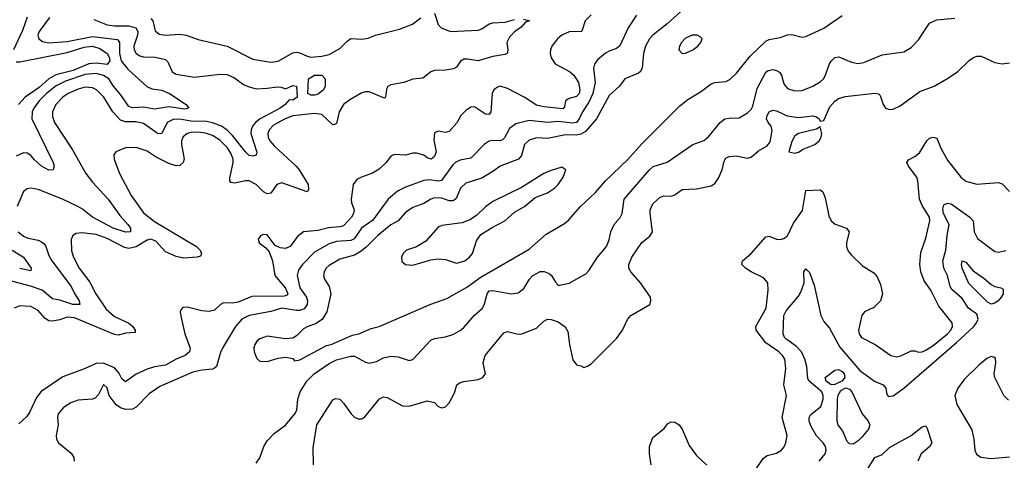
# Model space of a CAD drawing. Header units: inches. Extents: x 1694797 to 1849917, y 907313 to 1017959.
# Tile 704 of 834: x 1824009 to 1829422, y 971694 to 974116. Entities that reach past the tile are written whole.
import ezdxf

# ---------------------------------------------------------------- set-up
doc = ezdxf.new("R2010")
doc.units = ezdxf.units.IN
doc.header["$MEASUREMENT"] = 0
doc.layers.add('B8927', color=7, linetype='Continuous')

msp = doc.modelspace()

# ---------------------------------------------------------------- linework, layer by layer
at = {"layer": 'B8927', "color": 5}
for points, elevation in [([(1824050, 974129.8), (1824024.5, 974055.5), (1823974.9, 973950)], 620), ([(1824172.6, 974127.4), (1824116.1, 974050), (1824109.4, 974030), (1824114.4, 974010), (1824135.5, 973995.5), (1824170, 973989.2), (1824270, 973996.6), (1824410, 974022.8), (1824546.6, 974006.6), (1824558.2, 973990), (1824557.9, 973930), (1824567.9, 973890), (1824602.9, 973842.9), (1824708.5, 973748.5), (1824735.5, 973735.5), (1824790, 973727.6), (1824833, 973710), (1824924.4, 973650), (1824938.4, 973630), (1824916.6, 973623.4), (1824830, 973636.4), (1824750, 973624.2), (1824690, 973635), (1824630, 973631), (1824610, 973638.3), (1824564.3, 973704.3), (1824524.2, 973750), (1824498.6, 973790), (1824469.6, 973809.6), (1824430, 973819.9), (1824370, 973814.4), (1824261.4, 973778.6), (1824210, 973752.6), (1824156.6, 973710), (1824116.3, 973670), (1824086.6, 973630), (1824078.6, 973610), (1824076.1, 973570), (1824192.4, 973330), (1824198, 973310), (1824193.4, 973290), (1824170, 973288.6), (1824130, 973310.9), (1824090, 973345.3), (1824069.9, 973369.9), (1824050, 973381.7), (1824030, 973383.2), (1823990, 973365.7)], 640), ([(1827150, 974143.1), (1827117.8, 974110), (1827101.8, 974058.1), (1827095.6, 974050), (1827030, 974049.4), (1826990, 974031.4), (1826964.7, 974010), (1826934.3, 973970), (1826927, 973950), (1826924.6, 973930), (1826930, 973905.2), (1826953.6, 973873.6), (1827030.8, 973830.8), (1827055.1, 973810), (1827081.5, 973770), (1827089.2, 973730), (1827085.1, 973710), (1827070, 973693.2), (1827030, 973683.2), (1827010.2, 973670), (1827003.5, 973636.5), (1826994.4, 973625.6), (1826890, 973636.9), (1826850, 973646.4), (1826783.2, 973690), (1826690, 973738.2), (1826650, 973750.4), (1826635.1, 973744.9), (1826616.3, 973730), (1826606.1, 973710), (1826598.6, 973610), (1826590, 973594.2), (1826570, 973597), (1826510, 973636.8), (1826490, 973635.7), (1826462.6, 973617.4), (1826434, 973590), (1826411.6, 973548.4), (1826370, 973500.6), (1826350, 973495.4), (1826310, 973502.4), (1826290, 973493.3), (1826286, 973454), (1826297.8, 973390), (1826290, 973364.5), (1826271.6, 973350), (1826250, 973356.8), (1826230, 973370.4), (1826190, 973382.1), (1826170, 973382.6), (1826130, 973372), (1826070, 973374.8), (1826050, 973365.1), (1826023.1, 973330), (1825985.8, 973294.2), (1825948.4, 973271.6), (1825888.8, 973251.2), (1825863.4, 973236.6), (1825843.2, 973210), (1825832.1, 973130), (1825832.9, 973110), (1825847.8, 973070), (1825844.6, 973050), (1825833.1, 973030), (1825790, 972983.7), (1825770, 972977.1), (1825707.5, 972972.5), (1825650, 972957.1), (1825570, 972950.7), (1825535.8, 972924.2), (1825495.4, 972870), (1825470, 972858.3), (1825441.1, 972861.1), (1825414.3, 972874.3), (1825370, 972932.9), (1825350, 972936), (1825334, 972930), (1825320.3, 972910), (1825324.9, 972890), (1825361.6, 972861.6), (1825380.2, 972840.2), (1825399.3, 972790), (1825412.5, 972710), (1825470, 972640.9), (1825483, 972610), (1825478, 972602), (1825462.8, 972597.2), (1825285.6, 972594.4), (1825210, 972563.2), (1825178.1, 972558.1), (1825130, 972559.9), (1825112.4, 972550), (1825080.1, 972519.9), (1825050, 972512), (1825010, 972515.5), (1824930, 972535.5), (1824906, 972534), (1824896.2, 972523.8), (1824891.8, 972510), (1824894.3, 972485.7), (1824916.8, 972390), (1824945.5, 972310), (1824942, 972290), (1824918.6, 972270), (1824869.2, 972250), (1824810, 972216.6), (1824750, 972207.9), (1824710, 972195.3), (1824650, 972167.1), (1824590, 972125), (1824570, 972141.6), (1824554.7, 972174.7), (1824530, 972203.4), (1824470, 972227.7), (1824430, 972226.6), (1824370, 972198.5), (1824247, 972153), (1824128.1, 972071.9), (1824101, 972039), (1824062.9, 971957.1), (1824046.2, 971933.8), (1824005.2, 971894.8)], 720), ([(1827400, 974140), (1827353.7, 974070), (1827308.2, 973971.8), (1827290, 973957.4), (1827250, 973943.5), (1827230, 973930.8), (1827185.8, 973894.2), (1827168.8, 973871.2), (1827163.7, 973850), (1827171.8, 973770), (1827159.1, 973710), (1827138, 973662), (1827102.4, 973610), (1827085.4, 973570), (1827070, 973550.4), (1827050, 973546.2), (1826970, 973555.8), (1826910, 973550.4), (1826810, 973561.1), (1826735.9, 973544.1), (1826702.2, 973517.8), (1826674, 973466), (1826663.8, 973456.2), (1826650, 973450.6), (1826610, 973452.5), (1826590, 973449), (1826561.8, 973430), (1826490, 973354), (1826430, 973344), (1826406.7, 973333.3), (1826390, 973317.3), (1826327.2, 973232.8), (1826310, 973229), (1826264.6, 973235.4), (1826230, 973231.8), (1826130, 973195.6), (1826086.6, 973173.4), (1826035.5, 973130), (1825950, 973014.2), (1825888.4, 972970), (1825848, 972912), (1825830, 972902.8), (1825750, 972895.9), (1825710, 972883.8), (1825630, 972837.7), (1825563.5, 972770), (1825541.4, 972738.6), (1825534, 972710), (1825550, 972641.3), (1825585.9, 972590), (1825591.4, 972571.4), (1825589.7, 972550), (1825573.8, 972526.2), (1825550, 972517.3), (1825530, 972517.1), (1825450, 972531.1), (1825390, 972512.6), (1825270, 972490.5), (1825230.3, 972470), (1825194.7, 972430), (1825125.6, 972314.4), (1825112.7, 972287.3), (1825091.3, 972210), (1825079.7, 972200.3), (1825070, 972195.4), (1825009.9, 972189.9), (1824961.7, 972178.3), (1824779.4, 972100.6), (1824720.1, 972059.9), (1824650, 971985.8), (1824630, 971974.6), (1824590, 971974.2), (1824562.9, 971982.9), (1824538.8, 971998.8), (1824500.5, 972050), (1824490, 972092.7), (1824470, 972111.2), (1824443.1, 972056.9), (1824423.8, 972036.2), (1824410, 972029.5), (1824330, 972025.3), (1824290.4, 972010), (1824250, 971984.7), (1824220.9, 971950), (1824216.9, 971930), (1824221.5, 971890), (1824210.3, 971830), (1824211.8, 971810), (1824223.1, 971790), (1824293.1, 971733.1), (1824306.9, 971710), (1824307.9, 971690)], 740), ([(1824730, 974122), (1824740.4, 974110), (1824753.8, 974053.8), (1824775.7, 974035.7), (1824810.1, 974030.1), (1824890, 974036.3), (1824924, 974030), (1824990, 974007.4), (1825150, 973970.2), (1825290, 973898.3), (1825390, 973882.5), (1825430, 973887.1), (1825510, 973933.5), (1825530, 973938), (1825550, 973934.3), (1825590, 973914.6), (1825610, 973910.1), (1825670, 973914.3), (1825710, 973924.2), (1825770, 973956.6), (1825810, 973997.8), (1825830, 974012.1), (1825890, 974009), (1825925.3, 974014.7), (1825964.5, 974030), (1826096.6, 974063.4), (1826168.8, 974091.2), (1826214, 974126)], 680), ([(1827641.5, 974158.5), (1827568, 974092), (1827490.2, 974030), (1827471.8, 974010), (1827448.6, 973970), (1827438.2, 973930), (1827430.9, 973850), (1827419.6, 973830), (1827410, 973821.4), (1827336.4, 973790), (1827307.2, 973750), (1827250, 973699.3), (1827179.6, 973570), (1827118.9, 973501.1), (1827093.2, 973486.8), (1827070, 973481.8), (1827010, 973482.1), (1826910, 973462.6), (1826850, 973465.8), (1826810, 973453.8), (1826785, 973430), (1826767.3, 973370), (1826750.9, 973349.1), (1826650, 973310.6), (1826615.5, 973284.5), (1826550, 973245.2), (1826462.3, 973217.7), (1826431.5, 973190), (1826407.7, 973132.3), (1826396.8, 973123.2), (1826390, 973119.4), (1826370, 973120.2), (1826330, 973134.4), (1826290, 973136.6), (1826270, 973129.9), (1826230, 973106.3), (1826170, 973083.4), (1826130, 973055.5), (1826090.4, 973009.6), (1826050, 972988.7), (1825977.1, 972930), (1825914.6, 972865.4), (1825880.6, 972839.4), (1825850, 972822.3), (1825770, 972799.9), (1825710, 972765.5), (1825694.5, 972750), (1825683.2, 972730), (1825678.6, 972710), (1825684.7, 972690), (1825711.1, 972650), (1825718.8, 972610), (1825697.7, 972510), (1825671.6, 972468.4), (1825635.9, 972444.1), (1825594, 972430), (1825570, 972416), (1825530, 972378.3), (1825510, 972366.3), (1825470, 972362.7), (1825370, 972376.5), (1825330, 972362.6), (1825315.3, 972350), (1825302.6, 972330), (1825297, 972310), (1825297.6, 972290), (1825313.1, 972253.1), (1825330, 972238.4), (1825370, 972236.5), (1825430, 972255.8), (1825470, 972260.7), (1825510, 972254), (1825520.7, 972240.7), (1825550, 972246.5), (1825695.2, 972324.8), (1825722, 972330), (1825838.6, 972381.4), (1825873.3, 972390), (1825941.5, 972418.5), (1825986, 972430), (1826270, 972552.3), (1826356.9, 972583.1), (1826470, 972648.1), (1826540.2, 972699.8), (1826810, 972853.8), (1826903.7, 972936.3), (1827004.8, 972995.2), (1827026.3, 973013.7), (1827092.5, 973090), (1827174.5, 973165.5), (1827229.1, 973230.9), (1827352.1, 973347.9), (1827427.7, 973432.3), (1827638.4, 973641.6), (1827682.1, 973677.9), (1827756.4, 973723.6), (1827810, 973763.1), (1827830, 973770.4), (1827890, 973776.5), (1827913.6, 973786.4), (1827950, 973821.1), (1828024.1, 973915.9), (1828110, 973997.2), (1828130, 974006.4), (1828190, 974017.7), (1828230, 974033), (1828253.7, 974033.7), (1828310, 974019.5), (1828330, 974023.1), (1828430, 974068.2), (1828530, 974139.1)], 760), ([(1825310, 971679.1), (1825330, 971707.3), (1825352, 971770), (1825370, 971802), (1825410, 971843.7), (1825470, 971887), (1825522.4, 971950), (1825531.9, 971970), (1825538.9, 972030), (1825550.7, 972070), (1825588.2, 972130), (1825628.8, 972170), (1825710, 972226.7), (1825750, 972246.4), (1825830, 972267.1), (1825850, 972267.4), (1825910, 972233.7), (1825930, 972228.9), (1825970, 972236.5), (1826010, 972257.7), (1826050, 972266.7), (1826090, 972263.1), (1826150, 972243.5), (1826170, 972248.2), (1826270, 972353.8), (1826290, 972364), (1826350, 972372.6), (1826390, 972385.8), (1826430, 972408.1), (1826450, 972424.7), (1826510, 972491.4), (1826553.1, 972530), (1826564.9, 972555.1), (1826578.7, 972610), (1826590, 972626), (1826610, 972627.2), (1826710, 972608.6), (1826750, 972614.5), (1826780.9, 972639.1), (1826811.5, 972690), (1826829.5, 972710.5), (1826870, 972731.1), (1826892, 972732), (1826920.2, 972720.2), (1826932, 972710), (1826954.1, 972674.1), (1826970, 972656.3), (1826975.9, 972655.9), (1827030, 972667.4), (1827120.5, 972719.5), (1827140.5, 972739.5), (1827184.7, 972810), (1827234.7, 972870), (1827250, 972906.8), (1827258.5, 972950), (1827267.8, 972972.2), (1827282.3, 972997.7), (1827310.5, 973029.5), (1827320.3, 973050), (1827332.7, 973130), (1827470, 973287.9), (1827491.4, 973308.6), (1827567.7, 973332.3), (1827710, 973430.2), (1827770, 973451.4), (1827794.7, 973470), (1827858.9, 973550), (1827885.1, 973570), (1827910, 973575.2), (1827963.3, 973576.7), (1828010, 973604.7), (1828030, 973622.6), (1828039.9, 973640.1), (1828063.2, 973736.8), (1828110, 973826.4), (1828123.5, 973836.5), (1828150, 973842.2), (1828170, 973837.3), (1828186.5, 973826.5), (1828197.5, 973810), (1828210, 973763), (1828230, 973737.4), (1828270, 973725.2), (1828310, 973726), (1828370, 973750.3), (1828410, 973774.3), (1828426.9, 973790), (1828438.7, 973810), (1828459.7, 973870), (1828470, 973888.2), (1828490, 973908.4), (1828512.4, 973912.4), (1828582, 973882), (1828615.6, 973875.6), (1828650, 973881.2), (1828750, 973923.2), (1828870, 973938.9), (1828910, 973962.7), (1828950, 974005.2), (1829010, 974097.4), (1829050, 974115.4), (1829150, 974124.4)], 740), ([(1826290, 974152.4), (1826309.5, 974089.5), (1826325.3, 974070), (1826378, 974050), (1826530, 974058.6), (1826550, 974065.6), (1826590, 974092.9), (1826610, 974098.4), (1826678.7, 974101.3), (1826730, 974116.3)], 680), ([(1826779, 974119), (1826811, 974110), (1826790, 974102.7), (1826765.7, 974074.3), (1826730, 974049.6), (1826701.3, 974018.7), (1826687.9, 973990), (1826692.4, 973950), (1826688.2, 973930), (1826675.8, 973924.2), (1826610, 973913.7), (1826530, 973889), (1826470, 973898.9), (1826450, 973898), (1826432.7, 973887.3), (1826410, 973855.5), (1826394.2, 973845.8), (1826350, 973837.8), (1826290, 973836), (1826270, 973828.5), (1826225.2, 973794.8), (1826170, 973788.5), (1826120.5, 973770), (1826050, 973757.3), (1826032.2, 973747.8), (1826025.3, 973734.7), (1826020.3, 973690), (1826015, 973685), (1825930, 973718.9), (1825910, 973719.1), (1825890, 973713.1), (1825823.9, 973676.1), (1825790, 973649.2), (1825766, 973610), (1825750, 973545.1), (1825740.3, 973539.7), (1825730, 973537.2), (1825670, 973594.1), (1825630, 973599.7), (1825510, 973587.9), (1825468.7, 973571.3), (1825404.9, 973535.2), (1825381, 973510), (1825372.4, 973490), (1825374.6, 973470), (1825384.6, 973450), (1825410, 973421), (1825529.5, 973310), (1825545.3, 973290), (1825595, 973210), (1825596.6, 973183.4), (1825590.2, 973169.8), (1825450, 973219.2), (1825422.3, 973210), (1825390, 973162.6), (1825370, 973158.5), (1825350, 973170.6), (1825310, 973209.1), (1825270, 973230.6), (1825250, 973230.5), (1825190, 973216.5), (1825170, 973220.4), (1825163.7, 973230), (1825165, 973245), (1825182.5, 973330), (1825182.1, 973350), (1825170, 973382.6), (1825150, 973413.2), (1825110, 973452.8), (1825070, 973478.5), (1825030, 973492.3), (1824990, 973497.1), (1824950, 973495.1), (1824930.1, 973489.9), (1824907.2, 973472.8), (1824898.3, 973450), (1824898.1, 973430), (1824912.7, 973350), (1824908.1, 973330), (1824890, 973313.6), (1824870, 973312.2), (1824830, 973324.5), (1824759.6, 973359.6), (1824710, 973392.5), (1824650, 973413.1), (1824590, 973411), (1824537.3, 973390), (1824526.5, 973373.5), (1824527.8, 973350), (1824557.6, 973270), (1824622.5, 973150), (1824690, 973055), (1824750, 973006.4), (1824980.7, 972870), (1825000.7, 972850), (1825008.8, 972830), (1825003.1, 972816.9), (1824984.7, 972810), (1824910, 972805.8), (1824870, 972813.7), (1824810, 972840.8), (1824758.3, 972898.3), (1824730, 972909.5), (1824710, 972903.4), (1824650, 972867.3), (1824610, 972858.7), (1824584.6, 972864.6), (1824490, 972912.6), (1824430, 972934.8), (1824350, 972944.4), (1824319.9, 972940.1), (1824300.5, 972930), (1824291.6, 972908.4), (1824294.5, 972845.5), (1824304.2, 972810), (1824336.6, 972750), (1824394, 972674), (1824428.4, 972608.4), (1824485.1, 972525.1), (1824530, 972484.1), (1824610, 972447.3), (1824630.8, 972430), (1824643.6, 972410), (1824643.6, 972396.4), (1824593.6, 972393.6), (1824550, 972382.9), (1824530, 972385.2), (1824310, 972476.8), (1824270, 972480.5), (1824230, 972466.7), (1824190, 972459.6), (1824170, 972460.8), (1824150, 972473.3), (1824110, 972518.2), (1824070, 972539.1), (1824010, 972544.1), (1823979.5, 972530)], 680), ([(1824416.4, 974116.4), (1824490, 974087.4), (1824530, 974081.2), (1824610, 974082), (1824647.6, 974070), (1824659.2, 974050), (1824657, 974030), (1824635.9, 973970), (1824637.8, 973950), (1824650.1, 973930.1), (1824670, 973917), (1824690, 973911.7), (1824754.8, 973910), (1824810, 973896.3), (1824823.6, 973883.6), (1824847.1, 973830), (1824870, 973816.6), (1824970, 973800.6), (1825110, 973816.5), (1825150, 973815.2), (1825190, 973796.5), (1825239.7, 973759.7), (1825270, 973746), (1825310, 973736.2), (1825370, 973738.5), (1825427, 973747), (1825445.7, 973745.7), (1825470, 973736), (1825510, 973753.4), (1825530, 973750.8), (1825534.8, 973690), (1825510, 973674), (1825490, 973675.3), (1825468.7, 973650), (1825441.3, 973630), (1825331.4, 973570), (1825307.5, 973552.5), (1825288.8, 973531.2), (1825280.8, 973510), (1825279.9, 973490), (1825312.3, 973387.7), (1825308.5, 973371.5), (1825290, 973365.7), (1825270, 973369.8), (1825250, 973389.8), (1825179.2, 973479.2), (1825150, 973508.7), (1825118, 973530), (1825070, 973548), (1825035.6, 973555.6), (1824950, 973558.5), (1824890, 973569), (1824852.3, 973567.7), (1824819.8, 973550), (1824790, 973489.8), (1824770, 973488.5), (1824690, 973544.4), (1824650, 973553.7), (1824590, 973553.9), (1824564.1, 973564.1), (1824521.8, 973610), (1824472.6, 973690), (1824430.7, 973730), (1824410, 973740.7), (1824370, 973744), (1824330, 973733.9), (1824275.6, 973710), (1824246.6, 973690), (1824208.3, 973650), (1824190.1, 973610), (1824190, 973582.8), (1824200.5, 973550), (1824300.2, 973400.2), (1824373.4, 973270), (1824410, 973222), (1824495.9, 973130), (1824560.1, 973040.1), (1824603.9, 972990), (1824618.6, 972970), (1824618, 972950), (1824590, 972948), (1824524, 972970), (1824409.9, 973030), (1824355.1, 973075.1), (1824328, 973090), (1824245.3, 973130), (1824110, 973183.4), (1824070, 973189.8), (1824050, 973185.8), (1824030, 973172.3), (1823995, 973090)], 660), ([(1823990, 973883.8), (1824010, 973884.6), (1824270, 973935.4), (1824363.9, 973963.9), (1824410, 973970.3), (1824450, 973957), (1824490, 973930.6), (1824502, 973910), (1824505.3, 973890), (1824490.6, 973869.4), (1824430, 973876), (1824390, 973873.6), (1824303.4, 973836.6), (1824208.2, 973811.8), (1824170, 973789.9), (1824117.1, 973742.9), (1824040.1, 973690), (1824003.3, 973650)], 620), ([(1825624.7, 971670), (1825622.5, 971762.5), (1825643.4, 971890), (1825730, 972026), (1825745.4, 972034.6), (1825770, 972030.2), (1825790, 972009.2), (1825831.8, 971950), (1825850, 971931), (1825870, 971921.4), (1825890, 971921.8), (1825906.9, 971933.1), (1825987.1, 972032.9), (1826010, 972043.1), (1826030, 972040.3), (1826113.7, 971993.7), (1826150, 971992.3), (1826250, 972020.3), (1826290, 972012.7), (1826310, 971990.7), (1826330, 971982), (1826350, 971988), (1826370, 972010.6), (1826384.4, 972035.6), (1826401.1, 972070), (1826411.8, 972110), (1826430, 972121.7), (1826450, 972127.6), (1826530, 972139.1), (1826554.5, 972150), (1826561.4, 972158.5), (1826569.6, 972170), (1826556.9, 972230), (1826567.1, 972270), (1826670, 972395.6), (1826690, 972402), (1826750, 972387.2), (1826770, 972389.2), (1826850, 972420.7), (1826890, 972459.6), (1826910, 972469.1), (1826930, 972468.2), (1826970, 972455), (1827007.9, 972427.9), (1827022.4, 972402.4), (1827031.4, 972330), (1827050, 972246.8), (1827070, 972218.8), (1827093.7, 972213.7), (1827110, 972204.7), (1827130, 972211), (1827150, 972224), (1827290, 972363), (1827322.4, 972410), (1827351.2, 972468.8), (1827369.5, 972490), (1827474, 972550), (1827479, 972570), (1827476, 972590), (1827422, 972670), (1827367.8, 972730), (1827358.2, 972750), (1827356.8, 972770), (1827374.9, 972810), (1827428.5, 972891.5), (1827473.5, 972926.5), (1827487.1, 972950), (1827474.6, 973050), (1827475.8, 973070), (1827490, 973104.4), (1827530, 973141.3), (1827550, 973147), (1827590, 973146.3), (1827610, 973152.7), (1827650, 973181.8), (1827730, 973186.8), (1827810, 973202.5), (1827830, 973215.2), (1827850, 973245.5), (1827871, 973290), (1827881.8, 973338.2), (1827890, 973354.4), (1827910, 973363), (1827948.3, 973368.3), (1828010, 973355.6), (1828030, 973360.3), (1828070, 973395.8), (1828117.7, 973422.3), (1828135.3, 973444.7), (1828146.4, 973506.4), (1828140.5, 973530), (1828123.5, 973550), (1828115, 973570), (1828118.7, 973590), (1828130, 973610.2), (1828150, 973618.5), (1828170, 973615.1), (1828228.2, 973588.2), (1828290, 973577.7), (1828370, 973586.5), (1828390, 973582.2), (1828404.4, 973570), (1828410, 973558), (1828430, 973561.3), (1828462.7, 973637.3), (1828490, 973668.7), (1828510, 973682.7), (1828547.3, 973692.7), (1828710, 973711.4), (1828730, 973708.5), (1828739.1, 973699.1), (1828755, 973650), (1828769, 973630), (1828790, 973622.7), (1828810, 973624.6), (1828850, 973642.5), (1828958.2, 973721.8), (1829036.1, 973750), (1829106, 973790), (1829164.4, 973830), (1829228.2, 973891.8), (1829251.6, 973908.4), (1829270, 973915.2), (1829295, 973915.1), (1829370, 973879.5), (1829410, 973873.7), (1829450, 973878.4)], 720), ([(1828050, 971637), (1828095.3, 971704.7), (1828119, 971721), (1828170, 971733.8), (1828197.6, 971750), (1828212, 971768.1), (1828221.4, 971790), (1828227.8, 971830), (1828201.2, 971930), (1828224, 972050), (1828209.1, 972110), (1828221.3, 972198.7), (1828214.6, 972250), (1828202.8, 972270), (1828181.6, 972290), (1828110, 972339.1), (1828057.3, 972410), (1828056.2, 972430), (1828113.2, 972530), (1828124, 972630), (1828122, 972670), (1828097.8, 972697.8), (1828030, 972729.2), (1827999.2, 972750), (1827979.7, 972770), (1827982, 972790), (1828030, 972830.2), (1828110, 972921.6), (1828130, 972926), (1828170, 972910.3), (1828190, 972908.4), (1828210, 972913.1), (1828230, 972928.8), (1828262.8, 972997.2), (1828313.2, 973066.8), (1828330, 973176.4), (1828410, 973180.3), (1828423.8, 973170), (1828436.5, 973136.5), (1828457.7, 973037.7), (1828470, 973010.4), (1828491.3, 972991.3), (1828553.4, 972970), (1828568.5, 972950), (1828554, 972890), (1828554.6, 972870), (1828563.6, 972843.6), (1828581.1, 972821.1), (1828642.6, 972762.6), (1828704.3, 972724.3), (1828722.3, 972702.3), (1828741.1, 972661.1), (1828752.8, 972610), (1828741.6, 972570), (1828705.2, 972534.8), (1828653, 972510), (1828638, 972490), (1828620.8, 972410), (1828624, 972390), (1828637, 972370), (1828711, 972331), (1828798, 972270), (1828830, 972262.6), (1828852.2, 972267.8), (1828910, 972295.5), (1828930, 972296.5), (1828950, 972288), (1828970, 972290.3), (1828990, 972299.3), (1829030, 972324.5), (1829109, 972390), (1829127.5, 972410), (1829137.5, 972430), (1829134.8, 972450), (1829061.7, 972541.7), (1829017.1, 972630), (1828981.1, 972681.1), (1828962.9, 972730), (1828958, 972770), (1828963.4, 972836.6), (1828990, 972914.8), (1829013, 973010), (1829009.6, 973030.4), (1828970, 973095.3), (1828954.9, 973130), (1828946.2, 973230), (1828940.6, 973250), (1828894.4, 973310), (1828885.2, 973330), (1828894.5, 973345.5), (1828930, 973363.5), (1828955.6, 973384.4), (1828995, 973450), (1829010, 973463.8), (1829030, 973470.9), (1829050, 973464.4), (1829072.1, 973410), (1829110, 973344.4), (1829182, 973250), (1829210, 973227.6), (1829270, 973211.7), (1829390, 973221.6), (1829410, 973213.4), (1829450, 973170.7)], 680), ([(1828404.2, 971690), (1828436.4, 971730), (1828441.7, 971750), (1828439.1, 971770), (1828426.6, 971790), (1828390, 971828.4), (1828360.3, 971880.3), (1828348.9, 971910), (1828349.8, 971930), (1828356.6, 971943.4), (1828413.6, 971990), (1828426.1, 972030), (1828425.7, 972050), (1828418.8, 972070), (1828349.8, 972130), (1828342.1, 972142.1), (1828336.6, 972210), (1828324.7, 972250), (1828306.2, 972290), (1828279.9, 972319.9), (1828221.5, 972361.5), (1828213.2, 972370), (1828205.9, 972390), (1828210.6, 972490), (1828223.4, 972516.6), (1828290, 972595.6), (1828302.3, 972617.7), (1828320.6, 972670), (1828319.6, 972730), (1828330, 972747.3), (1828350, 972726.8), (1828376.9, 972656.9), (1828413.7, 972490), (1828430, 972456.3), (1828460.6, 972420.6), (1828516.9, 972316.9), (1828628.2, 972188.2), (1828708, 972130), (1828756.5, 972110), (1828770, 972090.4), (1828776.7, 972056.7), (1828785.2, 972045.2), (1828810, 972048.1), (1828870, 972090.6), (1829158.5, 972341.5), (1829251.7, 972428.3), (1829269.4, 972450), (1829277.7, 972470), (1829270, 972497.7), (1829225.2, 972530), (1829190, 972584.2), (1829132.4, 972632.4), (1829123.4, 972650), (1829109.4, 972710), (1829088.8, 972750), (1829083, 972790), (1829100.1, 972850), (1829107.1, 972930), (1829118.1, 972990), (1829087.3, 973050), (1829083.4, 973076.6), (1829090, 973098.6), (1829110, 973107.5), (1829130, 973103.9), (1829232.8, 973030), (1829250.1, 973010.1), (1829256.8, 972950), (1829273.4, 972913.4), (1829370, 972842.6), (1829390, 972838.6), (1829430, 972847.9)], 660), ([(1824001.7, 972950), (1824030, 972925.6), (1824055.3, 972915.3), (1824110, 972904.4), (1824130, 972895.5), (1824143.2, 972883.2), (1824152.6, 972870), (1824170, 972819.5), (1824185.8, 972790), (1824292.7, 972650), (1824310, 972610.3), (1824336.9, 972570), (1824339.3, 972550), (1824300.7, 972550), (1824230, 972573.6), (1824190, 972580.9), (1824132, 972630), (1824068.6, 972651.4), (1823910, 972693.7)], 660), ([(1823968.3, 972848.3), (1824031.1, 972810), (1824072, 972750), (1824070, 972735.3), (1824009.2, 972749.2)], 640), ([(1829444.7, 972024.7), (1829419.1, 972050), (1829369.9, 972150), (1829366.2, 972170), (1829375.2, 972230), (1829373.6, 972253.6), (1829370, 972259.8), (1829350, 972265), (1829326.3, 972253.7), (1829282.1, 972217.9), (1829201.3, 972138.7), (1829165.4, 972090), (1829149.4, 972050), (1829161.6, 972001.6), (1829242.4, 971862.4), (1829254.9, 971810), (1829259.3, 971750), (1829268.6, 971728.6), (1829292.5, 971712.5), (1829350, 971704.9), (1829450, 971713.4)], 660), ([(1827480.8, 971670), (1827470.4, 971730), (1827470.5, 971770), (1827490, 971819.6), (1827551.5, 971870), (1827570, 971895.5), (1827590, 971906.7), (1827610, 971904.6), (1827633.8, 971890), (1827650, 971865.7), (1827690, 971775.2), (1827730, 971721.5), (1827787.3, 971667.3)], 680), ([(1828670, 971646.1), (1828710.5, 971709.5), (1828750, 971727), (1828790, 971764.7), (1828909.8, 971830), (1828970, 971878.2), (1828990, 971883.1), (1828998.5, 971870), (1829024.2, 971790), (1829012.3, 971770), (1828964.4, 971730), (1828946.1, 971690)], 640)]:
    msp.add_lwpolyline(points, dxfattribs=dict(at, elevation=elevation))
for points, elevation in [([(1827734, 974030), (1827706, 974030), (1827670, 974013.7), (1827647.8, 973990), (1827637, 973970), (1827632.7, 973950), (1827650.4, 973930.4), (1827670, 973931.8), (1827710, 973949.2), (1827737.2, 973970), (1827752.6, 973990), (1827760.7, 974010), (1827750, 974022)], 780), ([(1825630, 973700.4), (1825610, 973700.7), (1825593.2, 973710), (1825596.9, 973790), (1825629.5, 973810), (1825670.2, 973810.2), (1825688, 973790), (1825687.7, 973750), (1825679.1, 973730), (1825650, 973706.6)], 660), ([(1828410, 973526.6), (1828390, 973514), (1828290, 973489.6), (1828270, 973477), (1828253.8, 973446.2), (1828238, 973390), (1828270, 973381.9), (1828290, 973388.1), (1828315.9, 973404.1), (1828380.6, 973430), (1828403.6, 973450), (1828415.4, 973470), (1828418.6, 973490)], 720), ([(1826990, 973305.1), (1826930, 973287.6), (1826890.4, 973270), (1826767, 973193), (1826610, 973116.8), (1826570, 973086.9), (1826520.6, 973039.4), (1826484.4, 973015.6), (1826440.9, 972999.1), (1826330, 972984.7), (1826310, 972975.6), (1826241.2, 972898.8), (1826190, 972867.8), (1826134.8, 972850), (1826116.4, 972830), (1826107.4, 972810), (1826110, 972786.8), (1826130.5, 972770.5), (1826170, 972767.2), (1826270, 972796), (1826310, 972802), (1826350, 972797), (1826410, 972778.6), (1826455.8, 972790), (1826481.5, 972810), (1826497.8, 972830), (1826519.8, 972900.2), (1826545, 972935), (1826605.7, 972974.3), (1826676.3, 973010), (1826730, 973057.6), (1826785.1, 973090), (1826842, 973138), (1826910, 973163.6), (1826949.6, 973190), (1826970, 973210.4), (1826997.4, 973250), (1827011.2, 973291.2)], 780), ([(1829350, 972553.1), (1829330, 972563.6), (1829226.1, 972666.1), (1829189.5, 972750), (1829186.7, 972770), (1829190, 972790.3), (1829210, 972783.6), (1829250, 972735.7), (1829310, 972695.9), (1829350, 972661), (1829370, 972649), (1829402.4, 972642.4), (1829414.5, 972634.5), (1829415.2, 972610), (1829404.2, 972590), (1829387.6, 972570), (1829370, 972557.7)], 640), ([(1828470, 972109.9), (1828442, 972130), (1828436.2, 972150), (1828490, 972190.4), (1828510, 972193), (1828530, 972182.3), (1828542.3, 972170), (1828545.4, 972150), (1828538.8, 972141.2), (1828528.5, 972130), (1828490, 972110.8)], 640), ([(1828590, 971783.7), (1828570, 971784.7), (1828558.3, 971798.3), (1828534, 971854), (1828509.1, 971890), (1828502.3, 971910), (1828504.2, 972030), (1828508.3, 972051.7), (1828522.9, 972077.1), (1828550, 972091.9), (1828570, 972084.8), (1828582.8, 972070), (1828640.8, 971950), (1828673.7, 971910), (1828682.6, 971890), (1828674.6, 971865.4), (1828638, 971822), (1828619.1, 971800.9)], 640)]:
    msp.add_lwpolyline(points, close=True, dxfattribs=dict(at, elevation=elevation))

doc.saveas('drawing.dxf')
